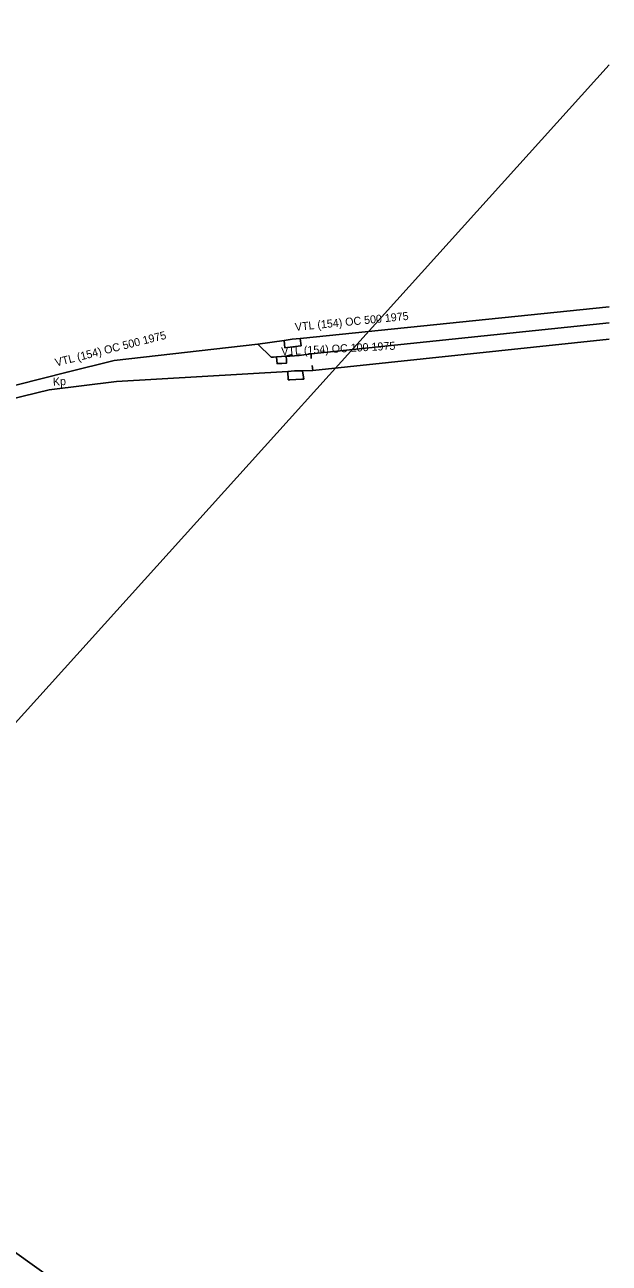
# Model space of a CAD drawing. Extents: x -746464 to -745690, y -1051581 to -1049993.
# Drawn here: x -745763.1 to -745690.1, y -1050935.1 to -1050780.4 of the extents above; entities that cross this region are included whole.
import ezdxf

# ---------------------------------------------------------------- set-up
doc = ezdxf.new("R2010")
doc.units = 0
for name, color, linetype in [('04_CETIN_radiove site', 7, 'Continuous'), ('48_Prazs_plynarenska_kabel_PKO', 7, 'Continuous'), ('48_Prazs_plynarenska_VTL', 7, 'Continuous'), ('48_Prazs_plynarenska_VTL_popisy', 7, 'Continuous')]:
    doc.layers.add(name, color=color, linetype=linetype)

msp = doc.modelspace()

# ---------------------------------------------------------------- linework, layer by layer
at = {"layer": '04_CETIN_radiove site'}
for p, q in [((-745690.053, -1050986.801), (-746458.107, -1050437.909)), ((-745690.053, -1050785.364), (-746408.207, -1051580.571))]:
    msp.add_line(p, q, dxfattribs=at)
at = {"layer": '48_Prazs_plynarenska_kabel_PKO'}
msp.add_lwpolyline([(-745730.428, -1050821.8), (-745729.664, -1050821.571)], dxfattribs=at)
at = {"layer": '48_Prazs_plynarenska_VTL'}
for p, q in [((-745690.053, -1050815.623), (-745728.703, -1050819.577)), ((-745690.053, -1050817.615), (-745727.31, -1050821.47)), ((-745690.053, -1050819.67), (-745727.12, -1050823.57))]:
    msp.add_line(p, q, dxfattribs=at)
for points in [[(-745730.687, -1050819.823), (-745733.98, -1050820.3)], [(-745729.7, -1050819.675), (-745730.687, -1050819.823)], [(-745730.687, -1050819.823), (-745730.611, -1050820.723)], [(-745728.703, -1050819.577), (-745729.7, -1050819.675)], [(-745728.568, -1050820.492), (-745728.703, -1050819.577)], [(-745733.98, -1050820.3), (-745751.92, -1050822.33), (-745757.83, -1050823.77), (-745773.49, -1050827.72), (-745780.927, -1050834.456)], [(-745731.63, -1050821.86), (-745732.03, -1050821.889), (-745732.31, -1050821.9), (-745733.98, -1050820.3)], [(-745730.611, -1050820.723), (-745730.286, -1050820.682)], [(-745730.286, -1050820.682), (-745728.93, -1050820.529)], [(-745728.93, -1050820.529), (-745728.568, -1050820.492)], [(-745731.024, -1050821.83), (-745731.63, -1050821.86)], [(-745731.63, -1050821.86), (-745731.593, -1050822.333)], [(-745731.593, -1050822.333), (-745731.58, -1050822.71), (-745730.98, -1050822.68), (-745730.38, -1050822.65), (-745730.4, -1050822.28)], [(-745730.43, -1050821.8), (-745731.024, -1050821.83)], [(-745727.31, -1050821.47), (-745728.83, -1050821.71), (-745729.979, -1050821.769), (-745730.43, -1050821.8)], [(-745730.4, -1050822.28), (-745730.43, -1050821.8)], [(-745727.31, -1050821.47), (-745727.31, -1050822.07)], [(-745727.12, -1050823.57), (-745727.169, -1050822.959)], [(-745730.232, -1050823.682), (-745751.64, -1050824.95), (-745760.077, -1050825.97)], [(-745729.38, -1050823.627), (-745730.232, -1050823.682)], [(-745730.232, -1050823.682), (-745730.183, -1050824.747)], [(-745728.378, -1050823.604), (-745728.63, -1050823.611), (-745729.38, -1050823.627)], [(-745727.12, -1050823.57), (-745728.378, -1050823.604)], [(-745728.239, -1050824.648), (-745728.378, -1050823.604)], [(-745760.077, -1050825.97), (-745773.45, -1050829.22), (-745782.15, -1050837.45), (-745784.87, -1050841.25)], [(-745730.183, -1050824.747), (-745729.978, -1050824.736)], [(-745729.978, -1050824.736), (-745728.498, -1050824.658)], [(-745728.498, -1050824.658), (-745728.239, -1050824.648)]]:
    msp.add_lwpolyline(points, dxfattribs=at)

# ---------------------------------------------------------------- texts
at = {"layer": '48_Prazs_plynarenska_VTL_popisy'}
for s, rotation, p in [('VTL (154) OC 500 1975', 5.61385, (-745729.302, -1050818.631)), ('VTL (154) OC 500 1975', 14.1567, (-745759.19, -1050823.082)), ('VTL (154) OC 100 1975', 2.86241, (-745731.028, -1050821.681)), ('Kp', 3, (-745759.577, -1050825.47))]:
    msp.add_text(s, height=1, rotation=rotation, dxfattribs=at).set_placement(p)

doc.saveas('drawing.dxf')
